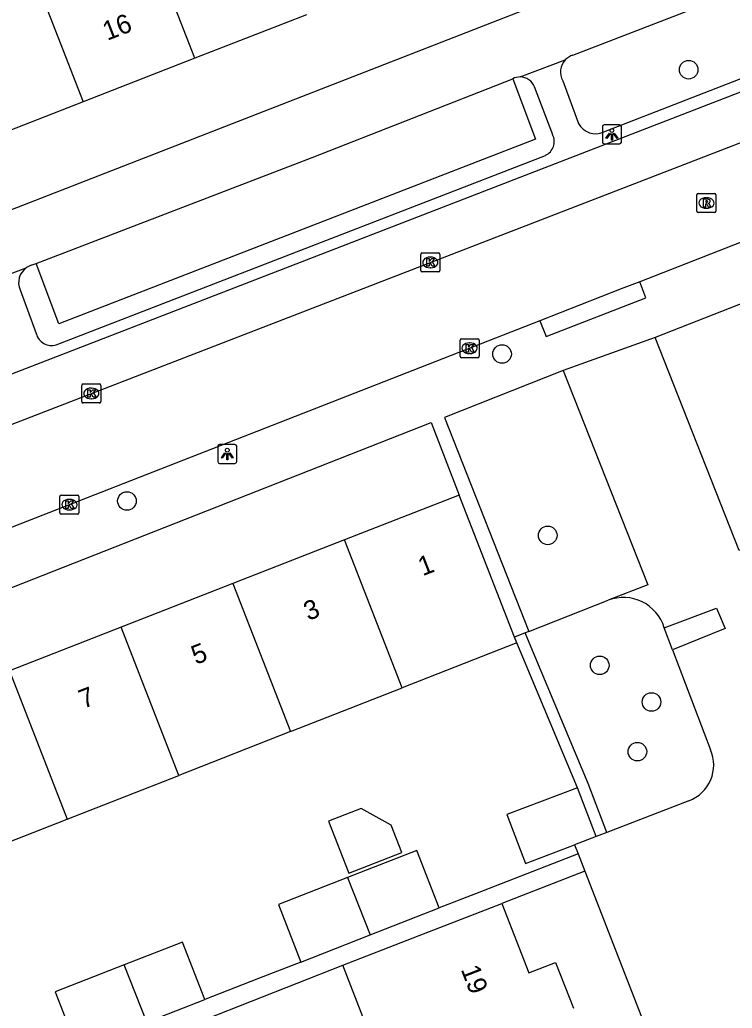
# Model space of a CAD drawing. Extents: x 159689 to 160786, y 387323 to 388339.
# Drawn here: x 160159.3 to 160196.7, y 387604.9 to 387656.8 of the extents above; entities that cross this region are included whole.
import ezdxf

# ---------------------------------------------------------------- set-up
doc = ezdxf.new("R2010")
doc.units = 0
for name, color, linetype in [('IMGEO_Boom', 7, 'Continuous'), ('IMGEO_Groenvoorziening', 7, 'Continuous'), ('IMGEO_Haag', 7, 'Continuous'), ('IMGEO_Kolk', 7, 'Continuous'), ('IMGEO_Lichtpunt', 7, 'Continuous'), ('IMGEO_Pand', 7, 'Continuous'), ('IMGEO_Pand_nummerreeks', 7, 'Continuous'), ('IMGEO_Parkeervlak_open', 7, 'Continuous'), ('IMGEO_Rijbaan_lokaal_open', 7, 'Continuous'), ('IMGEO_Rioolput', 7, 'Continuous'), ('IMGEO_Voetpad_open', 7, 'Continuous')]:
    doc.layers.add(name, color=color, linetype=linetype)

msp = doc.modelspace()

# ---------------------------------------------------------------- linework, layer by layer
at = {"layer": 'IMGEO_Boom'}
for centre in [(160194.443, 387654.166), (160184.638, 387639.231), (160164.927, 387631.509), (160187.037, 387629.702), (160189.771, 387622.874), (160192.488, 387620.95), (160191.75, 387618.34)]:
    msp.add_circle(centre, 0.489, dxfattribs=at)
at = {"layer": 'IMGEO_Groenvoorziening'}
for points in [[(160185.202, 387653.689), (160186.397, 387650.524), (160161.347, 387640.822), (160160.152, 387643.987)], [(160193.599, 387623.689), (160193.16, 387624.852)]]:
    msp.add_lwpolyline(points, dxfattribs=at)
at = {"layer": 'IMGEO_Haag'}
for points in [[(160190.145, 387614.092), (160189.167, 387616.666), (160185.975, 387624.277), (160185.858, 387624.574)], [(160188.61, 387616.443), (160185.419, 387624.051)]]:
    msp.add_lwpolyline(points, dxfattribs=at)
at = {"layer": 'IMGEO_Kolk'}
for p, q in [((160180.367, 387643.615), (160180.367, 387644.467)), ((160180.442, 387644.541), (160181.294, 387644.541)), ((160180.855, 387644.321), (160180.88, 387644.321)), ((160181.368, 387644.467), (160181.368, 387643.615)), ((160181.294, 387643.541), (160180.442, 387643.541)), ((160180.878, 387643.761), (160180.853, 387643.761)), ((160182.432, 387639.109), (160182.432, 387639.961)), ((160182.507, 387640.035), (160183.359, 387640.035)), ((160183.433, 387639.961), (160183.433, 387639.109)), ((160182.92, 387639.815), (160182.945, 387639.815)), ((160183.359, 387639.035), (160182.507, 387639.035)), ((160182.943, 387639.255), (160182.918, 387639.255)), ((160162.558, 387636.731), (160162.558, 387637.583)), ((160162.633, 387637.657), (160163.485, 387637.657)), ((160163.046, 387637.437), (160163.071, 387637.437)), ((160163.559, 387637.583), (160163.559, 387636.731)), ((160163.069, 387636.877), (160163.044, 387636.877)), ((160163.485, 387636.657), (160162.633, 387636.657)), ((160161.404, 387630.89), (160161.404, 387631.742)), ((160161.479, 387631.816), (160162.331, 387631.816)), ((160161.892, 387631.596), (160161.917, 387631.596)), ((160162.405, 387631.742), (160162.405, 387630.89)), ((160162.331, 387630.816), (160161.479, 387630.816)), ((160161.915, 387631.036), (160161.89, 387631.036))]:
    msp.add_line(p, q, dxfattribs=at)
for points in [[(160180.367, 387643.615), (160180.367, 387644.467)], [(160180.442, 387644.541), (160181.294, 387644.541)], [(160180.688, 387644.241), (160180.811, 387644.241), (160180.811, 387644.09), (160180.941, 387644.241), (160181.105, 387644.241), (160180.959, 387644.09), (160181.112, 387643.841), (160180.96, 387643.841), (160180.875, 387644.005), (160180.811, 387643.938), (160180.811, 387643.841), (160180.688, 387643.841), (160180.688, 387644.241)], [(160181.368, 387644.467), (160181.368, 387643.615)], [(160181.294, 387643.541), (160180.442, 387643.541)], [(160182.432, 387639.109), (160182.432, 387639.961)], [(160182.507, 387640.035), (160183.359, 387640.035)], [(160183.433, 387639.961), (160183.433, 387639.109)], [(160182.753, 387639.735), (160182.876, 387639.735), (160182.876, 387639.584), (160183.006, 387639.735), (160183.17, 387639.735), (160183.024, 387639.584), (160183.177, 387639.335), (160183.025, 387639.335), (160182.94, 387639.499), (160182.876, 387639.432), (160182.876, 387639.335), (160182.753, 387639.335), (160182.753, 387639.735)], [(160183.359, 387639.035), (160182.507, 387639.035)], [(160162.558, 387636.731), (160162.558, 387637.583)], [(160162.633, 387637.657), (160163.485, 387637.657)], [(160162.879, 387637.357), (160163.002, 387637.357), (160163.002, 387637.206), (160163.132, 387637.357), (160163.296, 387637.357), (160163.15, 387637.206), (160163.303, 387636.957), (160163.151, 387636.957), (160163.066, 387637.121), (160163.002, 387637.054), (160163.002, 387636.957), (160162.879, 387636.957), (160162.879, 387637.357)], [(160163.559, 387637.583), (160163.559, 387636.731)], [(160163.485, 387636.657), (160162.633, 387636.657)], [(160161.404, 387630.89), (160161.404, 387631.742)], [(160161.479, 387631.816), (160162.331, 387631.816)], [(160162.405, 387631.742), (160162.405, 387630.89)], [(160161.725, 387631.516), (160161.848, 387631.516), (160161.848, 387631.365), (160161.978, 387631.516), (160162.142, 387631.516), (160161.996, 387631.365), (160162.149, 387631.116), (160161.997, 387631.116), (160161.912, 387631.28), (160161.848, 387631.213), (160161.848, 387631.116), (160161.725, 387631.116), (160161.725, 387631.516)], [(160162.331, 387630.816), (160161.479, 387630.816)]]:
    msp.add_lwpolyline(points, dxfattribs=at)
for centre, start, end in [((160180.444, 387644.465), 91.552, 178.448), ((160180.444, 387644.465), 91.552, 178.448), ((160181.292, 387644.465), 1.552, 88.448), ((160181.292, 387644.465), 1.552, 88.448), ((160180.444, 387643.617), 181.552, 268.448), ((160180.444, 387643.617), 181.552, 268.448), ((160181.292, 387643.617), 271.552, 358.448), ((160181.292, 387643.617), 271.552, 358.448), ((160182.509, 387639.959), 91.552, 178.448), ((160182.509, 387639.959), 91.552, 178.448), ((160183.357, 387639.959), 1.552, 88.448), ((160183.357, 387639.959), 1.552, 88.448), ((160182.509, 387639.111), 181.552, 268.448), ((160182.509, 387639.111), 181.552, 268.448), ((160183.357, 387639.111), 271.552, 358.448), ((160183.357, 387639.111), 271.552, 358.448), ((160162.635, 387637.581), 91.552, 178.448), ((160162.635, 387637.581), 91.552, 178.448), ((160163.483, 387637.581), 1.552, 88.448), ((160163.483, 387637.581), 1.552, 88.448), ((160162.635, 387636.733), 181.552, 268.448), ((160162.635, 387636.733), 181.552, 268.448), ((160163.483, 387636.733), 271.552, 358.448), ((160163.483, 387636.733), 271.552, 358.448), ((160161.481, 387631.74), 91.552, 178.448), ((160161.481, 387631.74), 91.552, 178.448), ((160162.329, 387631.74), 1.552, 88.448), ((160162.329, 387631.74), 1.552, 88.448), ((160161.481, 387630.892), 181.552, 268.448), ((160161.481, 387630.892), 181.552, 268.448), ((160162.329, 387630.892), 271.552, 358.448), ((160162.329, 387630.892), 271.552, 358.448)]:
    msp.add_arc(centre, 0.0765, start, end, dxfattribs=at)
for centre, major_axis, ratio, start_param, end_param in [((160180.854, 387644.041), (-0.387, 0.002), 0.722429, 4.712389, 7.853982), ((160180.879, 387644.041), (-0.39, 0.002), 0.717154, 1.570796, 4.712389), ((160182.919, 387639.535), (-0.387, 0.002), 0.722429, 4.712389, 7.853982), ((160182.944, 387639.535), (-0.39, 0.002), 0.717154, 1.570796, 4.712389), ((160163.045, 387637.157), (-0.387, 0.002), 0.722429, 4.712389, 7.853982), ((160163.07, 387637.157), (-0.39, 0.002), 0.717154, 1.570796, 4.712389), ((160161.891, 387631.316), (-0.387, 0.002), 0.722429, 4.712389, 7.853982), ((160161.916, 387631.316), (-0.39, 0.002), 0.717154, 1.570796, 4.712389)]:
    msp.add_ellipse(centre, major_axis=major_axis, ratio=ratio, start_param=start_param, end_param=end_param, dxfattribs=at)
at = {"layer": 'IMGEO_Lichtpunt'}
for p, q in [((160189.91, 387651.175), (160189.91, 387650.368)), ((160189.91, 387651.175), (160189.91, 387650.368)), ((160190.812, 387651.27), (160190.004, 387651.27)), ((160190.812, 387651.27), (160190.004, 387651.27)), ((160190.906, 387650.368), (160190.906, 387651.175)), ((160190.906, 387650.368), (160190.906, 387651.175)), ((160190.004, 387650.274), (160190.812, 387650.274)), ((160190.004, 387650.274), (160190.812, 387650.274)), ((160169.702, 387634.383), (160169.702, 387633.576)), ((160169.702, 387634.383), (160169.702, 387633.576)), ((160170.604, 387634.478), (160169.796, 387634.478)), ((160170.604, 387634.478), (160169.796, 387634.478)), ((160170.698, 387633.576), (160170.698, 387634.383)), ((160170.698, 387633.576), (160170.698, 387634.383)), ((160169.796, 387633.482), (160170.604, 387633.482)), ((160169.796, 387633.482), (160170.604, 387633.482))]:
    msp.add_line(p, q, dxfattribs=at)
for points in [[(160190.284, 387650.839), (160190.323, 387650.811), (160190.135, 387650.549), (160190.097, 387650.576), (160190.284, 387650.839)], [(160190.386, 387650.791), (160190.433, 387650.791), (160190.433, 387650.469), (160190.386, 387650.469), (160190.386, 387650.791)], [(160190.496, 387650.811), (160190.534, 387650.838), (160190.721, 387650.576), (160190.682, 387650.548), (160190.496, 387650.811)], [(160170.076, 387634.047), (160170.115, 387634.019), (160169.927, 387633.757), (160169.889, 387633.784), (160170.076, 387634.047)], [(160170.178, 387633.999), (160170.225, 387633.999), (160170.225, 387633.677), (160170.178, 387633.677), (160170.178, 387633.999)], [(160170.288, 387634.019), (160170.326, 387634.046), (160170.513, 387633.784), (160170.474, 387633.756), (160170.288, 387634.019)]]:
    msp.add_lwpolyline(points, dxfattribs=at)
for centre in [(160190.409, 387650.973), (160170.201, 387634.181)]:
    msp.add_circle(centre, 0.0994, dxfattribs=at)
for centre, start, end in [((160190.004, 387651.175), 90, 180), ((160190.004, 387651.175), 90, 180), ((160190.812, 387651.175), 0, 90), ((160190.812, 387651.175), 0, 90), ((160190.004, 387650.368), 180, 270), ((160190.004, 387650.368), 180, 270), ((160190.812, 387650.368), 270, 0), ((160190.812, 387650.368), 270, 360), ((160169.796, 387634.383), 90, 180), ((160169.796, 387634.383), 90, 180), ((160170.604, 387634.383), 0, 90), ((160170.604, 387634.383), 0, 90), ((160169.796, 387633.576), 180, 270), ((160169.796, 387633.576), 180, 270), ((160170.604, 387633.576), 270, 0), ((160170.604, 387633.576), 270, 360)]:
    msp.add_arc(centre, 0.0946, start, end, dxfattribs=at)
at = {"layer": 'IMGEO_Pand'}
for points in [[(160168.493, 387654.769), (160165.427, 387662.639)], [(160159.557, 387660.352), (160162.623, 387652.482)], [(160174.363, 387657.056), (160168.493, 387654.769)], [(160168.493, 387654.769), (160162.623, 387652.482)], [(160162.623, 387652.482), (160156.654, 387650.157)], [(160182.376, 387631.822), (160176.351, 387629.466)], [(160185.3, 387624.354), (160182.376, 387631.822)], [(160176.351, 387629.466), (160170.484, 387627.171)], [(160179.392, 387621.691), (160176.351, 387629.466)], [(160170.484, 387627.171), (160164.617, 387624.877)], [(160170.484, 387627.171), (160173.525, 387619.393)], [(160164.617, 387624.877), (160158.75, 387622.583)], [(160167.659, 387617.096), (160164.617, 387624.877)], [(160185.419, 387624.051), (160185.3, 387624.354)], [(160185.419, 387624.051), (160179.392, 387621.691)], [(160158.75, 387622.583), (160161.794, 387614.799)], [(160173.525, 387619.393), (160179.392, 387621.691)], [(160173.525, 387619.393), (160167.659, 387617.096)], [(160161.794, 387614.799), (160167.659, 387617.096)], [(160188.61, 387616.443), (160184.897, 387615.031), (160185.873, 387612.463), (160188.449, 387613.443)], [(160189.586, 387613.875), (160188.61, 387616.443)], [(160179.364, 387613.048), (160178.807, 387614.475), (160177.229, 387615.362), (160175.517, 387614.692), (160176.584, 387611.961), (160179.364, 387613.048)], [(160155.927, 387612.501), (160161.794, 387614.799)], [(160189.586, 387613.875), (160188.449, 387613.443)], [(160181.335, 387610.128), (160180.156, 387613.143), (160176.524, 387611.723)], [(160176.524, 387611.723), (160172.892, 387610.303), (160174.071, 387607.288)], [(160176.524, 387611.723), (160177.703, 387608.708)], [(160176.274, 387607.115), (160179.973, 387608.552), (160184.633, 387610.362)], [(160184.633, 387610.362), (160186.048, 387606.718), (160187.452, 387607.263), (160188.385, 387604.86)], [(160177.703, 387608.708), (160181.335, 387610.128)], [(160169.025, 387605.316), (160167.847, 387608.331), (160164.79, 387607.137)], [(160174.071, 387607.288), (160177.703, 387608.708)], [(160164.79, 387607.137), (160161.158, 387605.717), (160162.337, 387602.702)], [(160165.969, 387604.122), (160164.79, 387607.137)], [(160178.624, 387601.064), (160176.274, 387607.115)], [(160165.969, 387604.122), (160169.025, 387605.316)]]:
    msp.add_lwpolyline(points, dxfattribs=at)
at = {"layer": 'IMGEO_Parkeervlak_open'}
msp.add_lwpolyline([(160186.053, 387624.651), (160190.217, 387626.294)], dxfattribs=at)
at = {"layer": 'IMGEO_Rijbaan_lokaal_open'}
for points in [[(160101.294, 387613.006), (160156.486, 387634.615), (160204.886, 387653.326), (160214.931, 387657.325)], [(160198.813, 387645.729), (160191.872, 387643.028)], [(160191.872, 387643.028), (160190.898, 387642.649), (160186.627, 387640.98)], [(160186.627, 387640.98), (160134.686, 387620.678), (160125.563, 387617.123)], [(160192.675, 387640.096), (160187.854, 387638.36)], [(160198.867, 387629.676), (160197.089, 387628.914), (160192.675, 387640.096)], [(160187.854, 387638.36), (160192.298, 387627.096), (160190.217, 387626.294)], [(160193.16, 387624.852), (160195.905, 387625.886), (160196.366, 387624.803), (160193.599, 387623.689)], [(160193.599, 387623.689), (160195.583, 387618.433)], [(160194.452, 387615.764), (160190.145, 387614.092)], [(160190.145, 387614.092), (160189.586, 387613.875)], [(160188.449, 387613.443), (160188.633, 387612.97)], [(160188.633, 387612.97), (160188.988, 387612.056)], [(160188.988, 387612.056), (160211.277, 387554.753)]]:
    msp.add_lwpolyline(points, dxfattribs=at)
for centre, radius, start, end in [((160191.012, 387624.192), 2.247, 17.0715, 110.721), ((160193.78, 387617.623), 1.977, 289.8818, 24.1881)]:
    msp.add_arc(centre, radius, start, end, dxfattribs=at)
at = {"layer": 'IMGEO_Rioolput'}
for p, q in [((160194.875, 387646.738), (160194.875, 387647.59)), ((160194.95, 387647.664), (160195.802, 387647.664)), ((160195.363, 387647.444), (160195.388, 387647.444)), ((160195.876, 387647.59), (160195.876, 387646.738)), ((160195.802, 387646.664), (160194.95, 387646.664)), ((160195.386, 387646.884), (160195.361, 387646.884))]:
    msp.add_line(p, q, dxfattribs=at)
for points in [[(160194.875, 387646.738), (160194.875, 387647.59)], [(160194.95, 387647.664), (160195.802, 387647.664)], [(160195.464, 387647.362), (160195.212, 387647.364), (160195.212, 387646.964)], [(160195.39, 387647.283), (160195.336, 387647.283), (160195.336, 387647.202)], [(160195.336, 387647.202), (160195.388, 387647.202)], [(160195.876, 387647.59), (160195.876, 387646.738)], [(160195.802, 387646.664), (160194.95, 387646.664)], [(160195.212, 387646.964), (160195.336, 387646.964), (160195.336, 387647.126), (160195.347, 387647.126)], [(160195.394, 387647.097), (160195.465, 387646.964), (160195.605, 387646.964), (160195.54, 387647.09)]]:
    msp.add_lwpolyline(points, dxfattribs=at)
for centre, radius, start, end in [((160194.952, 387647.588), 0.0765, 91.552, 178.448), ((160194.952, 387647.588), 0.0765, 91.552, 178.448), ((160195.372, 387647.391), 0.19, 274.7715, 282.9687), ((160195.396, 387647.187), 0.0964, 77.0061, 93.1865), ((160195.41, 387647.244), 0.0378, 276.6634, 79.6772), ((160195.463, 387647.252), 0.109, 350.3612, 89.416), ((160195.461, 387647.252), 0.112, 277.5842, 350.9817), ((160195.8, 387647.588), 0.0765, 1.552, 88.448), ((160195.8, 387647.588), 0.0765, 1.552, 88.448), ((160194.952, 387646.74), 0.0765, 181.552, 268.448), ((160194.952, 387646.74), 0.0765, 181.552, 268.448), ((160195.346, 387647.073), 0.0533, 26.0293, 88.6989), ((160195.445, 387647.037), 0.108, 29.5134, 73.7905), ((160195.8, 387646.74), 0.0765, 271.552, 358.448), ((160195.8, 387646.74), 0.0765, 271.552, 358.448)]:
    msp.add_arc(centre, radius, start, end, dxfattribs=at)
for centre, major_axis, ratio, start_param, end_param in [((160195.362, 387647.164), (-0.387, 0.002), 0.722429, 4.712389, 7.853982), ((160195.387, 387647.164), (-0.39, 0.002), 0.717154, 1.570796, 4.712389)]:
    msp.add_ellipse(centre, major_axis=major_axis, ratio=ratio, start_param=start_param, end_param=end_param, dxfattribs=at)
at = {"layer": 'IMGEO_Voetpad_open'}
for points in [[(160211.11, 387667.165), (160158.078, 387646.502)], [(160188.361, 387654.934), (160202.126, 387660.246), (160209.935, 387663.278)], [(160189.977, 387650.903), (160211.621, 387659.326)], [(160210.973, 387658.364), (160203.991, 387655.625), (160155.591, 387636.914), (160103.815, 387616.643)], [(160234.992, 387656.689), (160192.675, 387640.096)], [(160185.598, 387653.784), (160187.959, 387654.68)], [(160160.152, 387643.987), (160174.657, 387649.554), (160185.202, 387653.689)], [(160187.83, 387653.58), (160188.661, 387651.344)], [(160187.297, 387650.746), (160186.346, 387653.267)], [(160161.215, 387639.71), (160186.926, 387649.668)], [(160156.765, 387642.691), (160159.626, 387643.752)], [(160159.901, 387643.891), (160160.152, 387643.987)], [(160186.627, 387640.98), (160186.954, 387640.142), (160192.199, 387642.19), (160191.872, 387643.028)], [(160159.31, 387642.607), (160160.16, 387640.301)], [(160187.854, 387638.36), (160181.614, 387635.903), (160186.053, 387624.651)], [(160133.717, 387617.078), (160180.916, 387635.628), (160182.376, 387631.822)], [(160185.858, 387624.574), (160185.3, 387624.354)], [(160186.053, 387624.651), (160185.858, 387624.574)], [(160188.633, 387612.97), (160183.247, 387610.875), (160181.335, 387610.128)], [(160188.988, 387612.056), (160184.633, 387610.362)], [(160174.071, 387607.288), (160171.835, 387606.414), (160169.025, 387605.316)], [(160174.847, 387583.116), (160166.681, 387603.343), (160176.274, 387607.115)]]:
    msp.add_lwpolyline(points, dxfattribs=at)
for centre, radius, start, end in [((160188.64, 387654.043), 0.933, 136.9023, 209.7204), ((160188.638, 387654.051), 0.926, 107.4005, 137.1722), ((160185.582, 387652.98), 0.804, 88.8282, 118.1523), ((160185.586, 387652.968), 0.816, 21.5071, 89.1903), ((160189.543, 387651.792), 0.99, 206.9421, 296.0052), ((160186.573, 387650.392), 0.805, 295.9609, 26.0567), ((160160.193, 387642.979), 0.958, 126.2815, 202.8614), ((160160.213, 387642.933), 1.007, 108.0165, 125.6125), ((160160.973, 387640.516), 0.841, 194.7951, 286.6907)]:
    msp.add_arc(centre, radius, start, end, dxfattribs=at)

# ---------------------------------------------------------------- texts
at = {"layer": 'IMGEO_Pand_nummerreeks'}
for s, rotation, p in [('16', 21.2834, (160163.893, 387655.681)), ('1', 21.3589, (160180.467, 387627.553)), ('3', 21.3589, (160174.455, 387625.203)), ('5', 21.3589, (160168.549, 387622.893)), ('7', 21.3589, (160162.642, 387620.583)), ('19', 291.2855, (160182.46, 387606.904))]:
    msp.add_text(s, height=1, rotation=rotation, dxfattribs=at).set_placement(p)

doc.saveas('drawing.dxf')
